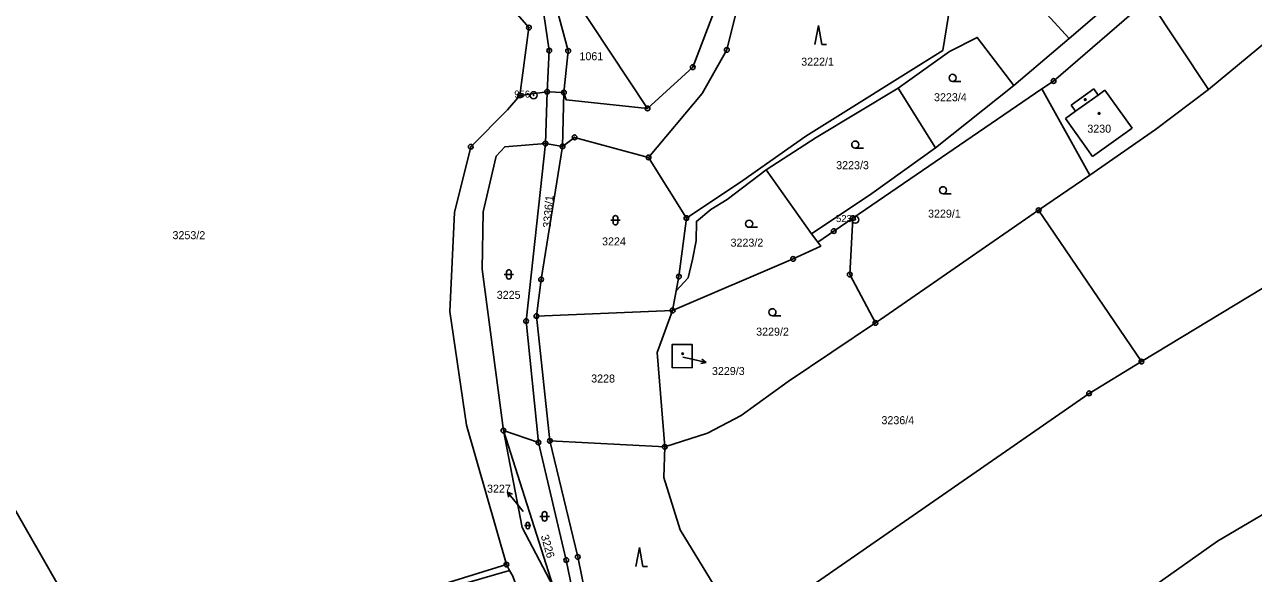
# Model space of a CAD drawing. Extents: x -733394 to -722299, y -1082822 to -1075049.
# Drawn here: x -727804.6 to -727543.5, y -1079876.8 to -1079760.3 of the extents above; entities that cross this region are included whole.
import ezdxf

# ---------------------------------------------------------------- set-up
doc = ezdxf.new("R2010")
doc.units = 0
for name, color, linetype in [('Hranice parcel', 7, 'Continuous'), ('Parcelní čísla', 7, 'Continuous'), ('Pop  PČ popisy', 7, 'Continuous'), ('Vnitřní kresba', 7, 'Continuous'), ('Značky bodu BP', 7, 'Continuous'), ('Značky budov', 7, 'Continuous'), ('Značky kultur', 7, 'Continuous')]:
    doc.layers.add(name, color=color, linetype=linetype)

msp = doc.modelspace()

# ---------------------------------------------------------------- linework, layer by layer
at = {"layer": 'Hranice parcel'}
for p, q in [((-727582.68, -1079763.21), (-727573.28, -1079755.23)), ((-727553.02, -1079774.08), (-727565.79, -1079754.84)), ((-727582.68, -1079763.21), (-727594.37, -1079773.18)), ((-727699.35, -1079775.31), (-727693.57, -1079774.54)), ((-727693.57, -1079774.54), (-727690, -1079774.71)), ((-727628.61, -1079801.36), (-727588.43, -1079773.95)), ((-727611.07, -1079786.42), (-727619, -1079773.81)), ((-727594.37, -1079773.18), (-727611.07, -1079786.42)), ((-727578.29, -1079792.23), (-727588.43, -1079773.95)), ((-727690.28, -1079786.15), (-727693.94, -1079785.54)), ((-727672.02, -1079788.47), (-727663.95, -1079801.35)), ((-727637.39, -1079804.73), (-727647, -1079791.09)), ((-727589.13, -1079799.7), (-727578.29, -1079792.23)), ((-727589.13, -1079799.7), (-727567.29, -1079831.83)), ((-727637.39, -1079804.73), (-727636.08, -1079806.45)), ((-727666.13, -1079816.83), (-727666.89, -1079820.98)), ((-727695.83, -1079822.16), (-727666.89, -1079820.98)), ((-727695.83, -1079822.16), (-727692.98, -1079848.67)), ((-727702.83, -1079846.47), (-727692.26, -1079879.56)), ((-727702.83, -1079846.47), (-727695.42, -1079849)), ((-727692.98, -1079848.67), (-727668.56, -1079849.95)), ((-727701.55, -1079876.17), (-727722.36, -1079882.21)), ((-727702.22, -1079874.93), (-727701.55, -1079876.17))]:
    msp.add_line(p, q, dxfattribs=at)
for points in [[(-727672.22, -1079778.08), (-727662.62, -1079769.32), (-727654.88, -1079749.09), (-727656.13, -1079725.65), (-727646.36, -1079694.2)], [(-727746.46, -1079709.67), (-727742.13, -1079712.55), (-727734.33, -1079723.25), (-727718.5, -1079736.76), (-727697.42, -1079760.93), (-727699.35, -1079775.31)], [(-727707.31, -1079735.85), (-727691.47, -1079756.92), (-727689.09, -1079765.88), (-727690, -1079774.71)], [(-727553.02, -1079774.08), (-727521, -1079747.42), (-727509.6, -1079739.1), (-727504.02, -1079735.52)], [(-727599.17, -1079742.99), (-727600.03, -1079744.24), (-727582.68, -1079763.21)], [(-727696.82, -1079744.37), (-727688.12, -1079754.07), (-727672.22, -1079778.08)], [(-727663.95, -1079801.35), (-727651.99, -1079793.36), (-727638.58, -1079783.96), (-727609.51, -1079765.76), (-727606.07, -1079744.7)], [(-727651.27, -1079749.1), (-727655.38, -1079765.65), (-727660.65, -1079774.93), (-727672.02, -1079788.47)], [(-727588.43, -1079773.95), (-727585.95, -1079772.26), (-727565.79, -1079754.84)], [(-727693.57, -1079774.54), (-727693.1, -1079765.8), (-727694.26, -1079758.1)], [(-727619, -1079773.81), (-727608.08, -1079765.97), (-727602.16, -1079763.02), (-727594.37, -1079773.18)], [(-727567.29, -1079831.83), (-727541.61, -1079816.31), (-727488.11, -1079779.1), (-727465.75, -1079766.08)], [(-727702.22, -1079874.93), (-727710.68, -1079845.32), (-727714.2, -1079821.16), (-727713.22, -1079800.14), (-727709.78, -1079786.22), (-727701.98, -1079778.4), (-727699.35, -1079775.31)], [(-727690, -1079774.71), (-727689.51, -1079776.26), (-727672.22, -1079778.08)], [(-727647, -1079791.09), (-727636.41, -1079784.26), (-727619, -1079773.81)], [(-727578.29, -1079792.23), (-727564.3, -1079782.58), (-727553.02, -1079774.08)], [(-727693.94, -1079785.54), (-727702.55, -1079786.22), (-727704.41, -1079788.22), (-727707.18, -1079800.01), (-727707.38, -1079812.24), (-727702.83, -1079846.47)], [(-727695.42, -1079849), (-727698.04, -1079823.22), (-727693.94, -1079785.54)], [(-727672.02, -1079788.47), (-727687.72, -1079784.22), (-727690.28, -1079786.15)], [(-727690.28, -1079786.15), (-727694.85, -1079814.37), (-727695.83, -1079822.16)], [(-727611.07, -1079786.42), (-727624.57, -1079796.17), (-727637.39, -1079804.73)], [(-727666.13, -1079816.83), (-727663.6, -1079814.04), (-727662.7, -1079810.15), (-727661.88, -1079806.22), (-727661.85, -1079802.06), (-727658.81, -1079799.53), (-727655.28, -1079797.42), (-727647, -1079791.09)], [(-727408.66, -1079791.49), (-727446.27, -1079804.76), (-727464.46, -1079815.08), (-727486.86, -1079832.08), (-727551.1, -1079869.95), (-727576.04, -1079887.54), (-727611.06, -1079918.62)], [(-727663.95, -1079801.35), (-727665.57, -1079813.78), (-727666.13, -1079816.83)], [(-727636.08, -1079806.45), (-727632.66, -1079804.12), (-727628.61, -1079801.36)], [(-727628.61, -1079801.36), (-727629.25, -1079813.35), (-727623.8, -1079823.61)], [(-727623.8, -1079823.61), (-727622.75, -1079822.88), (-727589.13, -1079799.7)], [(-727666.89, -1079820.98), (-727641.31, -1079810.02), (-727635.42, -1079807.31), (-727636.08, -1079806.45)], [(-727668.56, -1079849.95), (-727670.15, -1079829.9), (-727666.89, -1079820.98)], [(-727668.56, -1079849.95), (-727659.51, -1079847), (-727652.31, -1079843.28), (-727642.33, -1079836.02), (-727623.8, -1079823.61)], [(-727666.97, -1079833.12), (-727667, -1079828.22), (-727662.74, -1079828.21), (-727662.72, -1079833.1), (-727666.97, -1079833.12)], [(-727648.8, -1079887.35), (-727578.43, -1079838.57), (-727567.29, -1079831.83)], [(-727850.51, -1079834.68), (-727817.83, -1079842.11), (-727808.6, -1079859.79), (-727795.85, -1079882.09), (-727791.49, -1079888.51), (-727785.77, -1079892.71)], [(-727692.26, -1079879.56), (-727698.89, -1079867.02), (-727702.83, -1079846.47)], [(-727695.42, -1079849), (-727689.51, -1079873.95), (-727682.86, -1079906.21)], [(-727692.98, -1079848.67), (-727687.06, -1079873.28), (-727678.72, -1079913.95)], [(-727648.8, -1079887.35), (-727656.54, -1079881.91), (-727665.27, -1079867.54), (-727668.8, -1079856.44), (-727668.56, -1079849.95)], [(-727785.77, -1079892.71), (-727737.57, -1079885.89), (-727702.22, -1079874.93)], [(-727686.82, -1079956.59), (-727684.73, -1079939.84), (-727692.29, -1079925.37), (-727698.42, -1079907.57), (-727694.28, -1079895.92), (-727700.88, -1079877.41), (-727701.55, -1079876.17)]]:
    msp.add_lwpolyline(points, dxfattribs=at)
at = {"layer": 'Pop  PČ popisy'}
for p, q in [((-727664.7, -1079830.88), (-727662.72, -1079831.32)), ((-727662.72, -1079831.32), (-727659.8, -1079832)), ((-727659.8, -1079832), (-727660.88, -1079832.26)), ((-727659.8, -1079832), (-727660.66, -1079831.28)), ((-727700.06, -1079861.86), (-727701.95, -1079859.53)), ((-727701.95, -1079859.53), (-727700.93, -1079859.99)), ((-727701.95, -1079859.53), (-727701.71, -1079860.62)), ((-727698.65, -1079863.62), (-727700.06, -1079861.86))]:
    msp.add_line(p, q, dxfattribs=at)
at = {"layer": 'Vnitřní kresba'}
for p, q in [((-727693.57, -1079774.54), (-727693.94, -1079785.54)), ((-727690.28, -1079786.15), (-727690, -1079774.71)), ((-727582.21, -1079777.4), (-727577.4, -1079773.93)), ((-727576.47, -1079775.24), (-727581.29, -1079778.68)), ((-727577.4, -1079773.93), (-727576.47, -1079775.24)), ((-727576.47, -1079775.24), (-727575.04, -1079774.21)), ((-727575.04, -1079774.21), (-727569.24, -1079782.27)), ((-727581.29, -1079778.68), (-727582.21, -1079777.4)), ((-727583.45, -1079780.23), (-727581.29, -1079778.68)), ((-727577.66, -1079788.26), (-727583.45, -1079780.23)), ((-727569.24, -1079782.27), (-727577.66, -1079788.26))]:
    msp.add_line(p, q, dxfattribs=at)
at = {"layer": 'Značky bodu BP'}
for centre, radius in [((-727697.42, -1079760.93), 0.5), ((-727697.42, -1079760.93), 0.0303), ((-727693.1, -1079765.8), 0.5), ((-727693.1, -1079765.8), 0.0303), ((-727689.09, -1079765.88), 0.5), ((-727689.09, -1079765.88), 0.0303), ((-727655.38, -1079765.65), 0.5), ((-727655.38, -1079765.65), 0.0303), ((-727662.62, -1079769.32), 0.5), ((-727662.62, -1079769.32), 0.0303), ((-727585.95, -1079772.26), 0.5), ((-727585.95, -1079772.26), 0.0303), ((-727699.35, -1079775.31), 0.5), ((-727699.35, -1079775.31), 0.0303), ((-727696.44, -1079775.28), 0.75), ((-727696.44, -1079775.28), 0.03), ((-727693.57, -1079774.54), 0.5), ((-727693.57, -1079774.54), 0.0303), ((-727690, -1079774.71), 0.5), ((-727690, -1079774.71), 0.0303), ((-727672.22, -1079778.08), 0.5), ((-727672.22, -1079778.08), 0.0303), ((-727709.78, -1079786.22), 0.5), ((-727693.94, -1079785.54), 0.5), ((-727693.94, -1079785.54), 0.0303), ((-727690.28, -1079786.15), 0.5), ((-727687.72, -1079784.22), 0.5), ((-727687.72, -1079784.22), 0.0303), ((-727709.78, -1079786.22), 0.0303), ((-727690.28, -1079786.15), 0.0303), ((-727672.02, -1079788.47), 0.5), ((-727672.02, -1079788.47), 0.0303), ((-727663.95, -1079801.35), 0.5), ((-727663.95, -1079801.35), 0.0303), ((-727628.61, -1079801.36), 0.5), ((-727628.08, -1079801.71), 0.75), ((-727628.61, -1079801.36), 0.0303), ((-727589.13, -1079799.7), 0.5), ((-727589.13, -1079799.7), 0.0303), ((-727632.66, -1079804.12), 0.5), ((-727632.66, -1079804.12), 0.0303), ((-727628.08, -1079801.71), 0.03), ((-727641.31, -1079810.02), 0.5), ((-727641.31, -1079810.02), 0.0303), ((-727694.85, -1079814.37), 0.5), ((-727694.85, -1079814.37), 0.0303), ((-727665.57, -1079813.78), 0.5), ((-727665.57, -1079813.78), 0.0303), ((-727629.25, -1079813.35), 0.5), ((-727629.25, -1079813.35), 0.0303), ((-727695.83, -1079822.16), 0.5), ((-727695.83, -1079822.16), 0.0303), ((-727666.89, -1079820.98), 0.5), ((-727666.89, -1079820.98), 0.0303), ((-727698.04, -1079823.22), 0.5), ((-727698.04, -1079823.22), 0.0303), ((-727623.8, -1079823.61), 0.5), ((-727623.8, -1079823.61), 0.0303), ((-727567.29, -1079831.83), 0.5), ((-727567.29, -1079831.83), 0.0303), ((-727578.43, -1079838.57), 0.5), ((-727578.43, -1079838.57), 0.0303), ((-727702.83, -1079846.47), 0.5), ((-727702.83, -1079846.47), 0.0303), ((-727695.42, -1079849), 0.5), ((-727692.98, -1079848.67), 0.5), ((-727695.42, -1079849), 0.0303), ((-727692.98, -1079848.67), 0.0303), ((-727668.56, -1079849.95), 0.5), ((-727668.56, -1079849.95), 0.0303), ((-727702.22, -1079874.93), 0.5), ((-727689.51, -1079873.95), 0.5), ((-727689.51, -1079873.95), 0.0303), ((-727687.06, -1079873.28), 0.5), ((-727687.06, -1079873.28), 0.0303), ((-727702.22, -1079874.93), 0.0303)]:
    msp.add_circle(centre, radius, dxfattribs=at)
at = {"layer": 'Značky budov'}
for centre in [(-727579.24, -1079776.19), (-727576.29, -1079779.14), (-727664.77, -1079830.14)]:
    msp.add_circle(centre, 0.175, dxfattribs=at)
at = {"layer": 'Značky kultur'}
for p, q in [((-727635.93, -1079760.49), (-727636.68, -1079764.49)), ((-727635.18, -1079764.49), (-727635.93, -1079760.49)), ((-727635.18, -1079764.49), (-727634.18, -1079764.49)), ((-727607.41, -1079772.34), (-727605.66, -1079772.34)), ((-727628.1, -1079786.5), (-727626.35, -1079786.5)), ((-727609.44, -1079796.2), (-727607.69, -1079796.2)), ((-727679.56, -1079801.31), (-727679.56, -1079802.31)), ((-727678.56, -1079802.31), (-727678.56, -1079801.31)), ((-727680.06, -1079801.81), (-727678.06, -1079801.81)), ((-727650.64, -1079803.32), (-727648.89, -1079803.32)), ((-727702.69, -1079813.33), (-727700.69, -1079813.33)), ((-727702.19, -1079812.83), (-727702.19, -1079813.83)), ((-727701.19, -1079813.83), (-727701.19, -1079812.83)), ((-727645.69, -1079822.1), (-727643.94, -1079822.1)), ((-727694.59, -1079864.18), (-727694.59, -1079865.18)), ((-727693.59, -1079865.18), (-727693.59, -1079864.18)), ((-727698.39, -1079866.65), (-727696.99, -1079866.65)), ((-727698.04, -1079866.3), (-727698.04, -1079867)), ((-727697.34, -1079867), (-727697.34, -1079866.3)), ((-727695.09, -1079864.68), (-727693.09, -1079864.68)), ((-727673.95, -1079871.32), (-727674.7, -1079875.32)), ((-727673.2, -1079875.32), (-727673.95, -1079871.32)), ((-727673.2, -1079875.32), (-727672.2, -1079875.32))]:
    msp.add_line(p, q, dxfattribs=at)
for centre in [(-727607.41, -1079771.59), (-727628.1, -1079785.75), (-727609.44, -1079795.45), (-727650.64, -1079802.57), (-727645.69, -1079821.35)]:
    msp.add_circle(centre, 0.75, dxfattribs=at)
for centre, radius, start, end in [((-727679.06, -1079801.31), 0.5, 0, 180), ((-727679.06, -1079802.31), 0.5, 180, 359.9879), ((-727701.69, -1079812.83), 0.5, 0, 180), ((-727701.69, -1079813.83), 0.5, 180, 359.9879), ((-727694.09, -1079864.18), 0.5, 0, 180), ((-727697.69, -1079866.3), 0.35, 0, 180), ((-727694.09, -1079865.18), 0.5, 180, 359.9879), ((-727697.69, -1079867), 0.35, 180, 359.9879)]:
    msp.add_arc(centre, radius, start, end, dxfattribs=at)

# ---------------------------------------------------------------- texts
at = {"layer": 'Parcelní čísla'}
for s, p in [('1061', (-727686.69, -1079767.85)), ('3222/1', (-727639.58, -1079769)), ('3223/4', (-727611.36, -1079776.55)), ('3230', (-727578.79, -1079783.23)), ('3223/3', (-727632.15, -1079790.98)), ('3229/1', (-727612.63, -1079801.26)), ('3253/2', (-727773.15, -1079805.84)), ('3224', (-727681.89, -1079807.16)), ('3223/2', (-727654.59, -1079807.42)), ('3225', (-727704.26, -1079818.51)), ('3229/2', (-727649.15, -1079826.32)), ('3228', (-727684.2, -1079836.27)), ('3229/3', (-727658.54, -1079834.68)), ('3236/4', (-727622.53, -1079845.12)), ('3227', (-727706.33, -1079859.66))]:
    msp.add_text(s, height=1.7, dxfattribs=at).set_placement(p)
for s, rotation, p in [('3336/1', 85, (-727692.79, -1079803.5)), ('3226', 286, (-727694.93, -1079868.84))]:
    msp.add_text(s, height=1.7, rotation=rotation, dxfattribs=at).set_placement(p)
at = {"layer": 'Značky bodu BP'}
for s, p in [('956', (-727700.54, -1079775.78)), ('523', (-727632.18, -1079802.21))]:
    msp.add_text(s, height=1.5, dxfattribs=at).set_placement(p)

doc.saveas('drawing.dxf')
